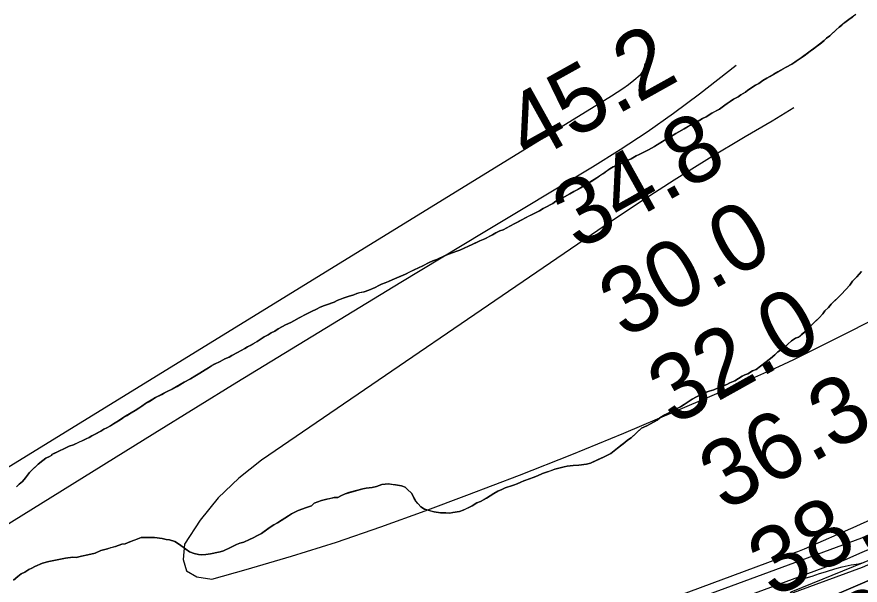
# Model space of a CAD drawing. Extents: x 3177385 to 3215275, y 903885 to 929304.
# Drawn here: x 3189350 to 3190195, y 913370 to 913939 of the extents above; entities that cross this region are included whole.
import ezdxf

# ---------------------------------------------------------------- set-up
doc = ezdxf.new("R2010")
doc.units = 0
for name, color, linetype in [('V-RIVR-EDGE', 7, 'Continuous'), ('V-RIVR-RANG', 7, 'Continuous'), ('V-SITE-VEGE', 7, 'Continuous'), ('V-TOPO-DPTH', 7, 'Continuous'), ('V-TOPO-MAJR', 7, 'Continuous'), ('V-TOPO-MINR', 7, 'Continuous'), ('V-TOPO-SHOR', 7, 'Continuous'), ('V-TOPO-WATR', 7, 'Continuous')]:
    doc.layers.add(name, color=color, linetype=linetype)

msp = doc.modelspace()

# ---------------------------------------------------------------- linework, layer by layer
at = {"layer": 'V-RIVR-EDGE'}
msp.add_lwpolyline([(3190671.25, 913569.04), (3190570.48, 913536.03), (3190484.94, 913499.29), (3190416.07, 913475.91), (3190350.89, 913454.36), (3190266.74, 913419.93), (3190198.32, 913392.39), (3190125.27, 913362.55), (3190120.17, 913354.24), (3190085.97, 913348.79), (3190044.36, 913329.03), (3189982.88, 913309.78), (3189895.04, 913275.82), (3189883.47, 913265.23), (3189826.61, 913247.82), (3189715.21, 913210.22), (3189653.28, 913194.2), (3189585.78, 913169.89), (3189548.35, 913161.67), (3189448.06, 913136.52), (3189365.77, 913104.39), (3189298.27, 913079.15)], dxfattribs=at)
at = {"layer": 'V-SITE-VEGE'}
for points in [[(3190190.24, 913941.55), (3190183.3, 913936.37), (3190179.19, 913933.47), (3190173.55, 913928.9), (3190170.5, 913926.19), (3190164.19, 913920.14), (3190160.94, 913917.65), (3190158.55, 913915.36), (3190150.95, 913909.33), (3190135.57, 913898.15), (3190129.08, 913893.81), (3190126.27, 913891.73), (3190120.66, 913888.87), (3190112.03, 913884.15), (3190108.14, 913881.88), (3190101.23, 913877.55), (3190097.13, 913875.3), (3190093.01, 913872.4), (3190089.77, 913870.55), (3190082.21, 913865.59), (3190079.61, 913863.73), (3190075.07, 913861.05), (3190072.26, 913858.98), (3190067.73, 913856.51), (3190064.27, 913854.45), (3190059.07, 913850.51), (3190053.66, 913846.79), (3190046.11, 913842.69), (3190040.27, 913838.97), (3190036.6, 913837.13)], [(3190036.6, 913837.13), (3190031.21, 913834.05), (3190027.12, 913832.22), (3190024.52, 913830.56), (3190018.26, 913826.86), (3190013.08, 913823.98), (3190010.05, 913822.13), (3190007.25, 913820.7), (3189996.66, 913814.1), (3189988.67, 913809.36), (3189982.41, 913805.87), (3189973.14, 913801.16), (3189970.12, 913799.74), (3189965.16, 913796.85), (3189960.42, 913794.82), (3189957.19, 913793.19), (3189953.1, 913791.35), (3189950.08, 913789.71), (3189947.07, 913788.71), (3189943.83, 913786.86), (3189937.34, 913782.31), (3189934.75, 913780.65), (3189930.85, 913777.97), (3189917.88, 913769.71), (3189911.83, 913766.22), (3189907.74, 913764.17), (3189903.63, 913761.7), (3189898.24, 913758.83), (3189895, 913756.98), (3189889.61, 913754.32), (3189886.8, 913752.25), (3189883.99, 913750.82), (3189881.19, 913749.17), (3189877.09, 913747.12), (3189873.2, 913744.65), (3189869.97, 913743.22), (3189865.87, 913741.18), (3189859.19, 913737.7), (3189855.52, 913735.64), (3189848.62, 913732.16), (3189836.97, 913725.8), (3189833.75, 913724.59), (3189829.44, 913722.55), (3189826.2, 913720.7), (3189818.44, 913716.6), (3189813.71, 913714.78), (3189805.95, 913710.89), (3189793.46, 913705.4), (3189790.45, 913704.4), (3189778.84, 913699.95), (3189770.44, 913696.08), (3189766.36, 913694.68), (3189762.7, 913693.05), (3189756.44, 913689.56), (3189747.62, 913685.69), (3189739, 913681.4), (3189730.38, 913677.53), (3189725.65, 913675.5), (3189721.99, 913674.08), (3189718.55, 913672.45), (3189715.11, 913671.24), (3189712.31, 913669.81), (3189708.64, 913667.76), (3189702.4, 913665.11), (3189697.67, 913663.72), (3189690.39, 913661.96), (3189687.16, 913660.54), (3189681.58, 913658.95), (3189677.5, 913657.54), (3189670.62, 913654.92), (3189667.6, 913653.28), (3189657.93, 913649.86), (3189653.62, 913648.03), (3189649.96, 913646.19), (3189645.01, 913643.95), (3189640.91, 913641.69), (3189632.5, 913637.39), (3189624.3, 913632.87), (3189618.91, 913630.43), (3189611.36, 913626.32), (3189608.12, 913624.26), (3189604.45, 913622.42), (3189601.43, 913620.56), (3189597.55, 913618.51), (3189590.41, 913613.76), (3189583.5, 913609.86), (3189580.7, 913608.42), (3189578.11, 913606.77), (3189570.77, 913602.66), (3189564.95, 913599.8), (3189562.36, 913598.15), (3189558.06, 913596.54), (3189553.52, 913593.86), (3189547.71, 913591.21), (3189538.2, 913585.44), (3189533.01, 913582.14), (3189527.83, 913579.05), (3189523.72, 913576.37), (3189517.25, 913572.88), (3189505.15, 913565.89), (3189501.06, 913564.06)], [(3189975.39, 913526.94), (3189980.77, 913529.11), (3189991.19, 913534.99), (3189993.91, 913537.22), (3189998.92, 913540.16), (3190008.56, 913545.29), (3190014.72, 913548.21), (3190018.21, 913550.8), (3190026.32, 913555.96), (3190030.56, 913558.16), (3190036.35, 913561.47), (3190043.26, 913563.99), (3190047.86, 913565.42), (3190052.48, 913567.22), (3190060.94, 913570.85), (3190064.02, 913572.31), (3190069.02, 913574.49), (3190076.36, 913578.91), (3190079.06, 913580.38), (3190082.13, 913581.46), (3190086.76, 913584.41), (3190090.6, 913585.85), (3190099.13, 913592.53), (3190104.94, 913596.6), (3190109.21, 913600.32), (3190112.32, 913603.3), (3190118.89, 913607.73), (3190122.01, 913611.09), (3190125.9, 913614.44), (3190129.76, 913617.03), (3190132.83, 913618.11), (3190140.59, 913624.42), (3190146.44, 913630.78), (3190153.45, 913637.49), (3190157.35, 913641.6), (3190159.32, 913644.6), (3190162.82, 913647.96), (3190165.56, 913651.33), (3190175.67, 913661.03), (3190180.35, 913665.88), (3190184.25, 913670.37), (3190187.01, 913674.12), (3190191.29, 913678.61), (3190195.98, 913683.84)], [(3189501.06, 913564.06), (3189488.56, 913557.5), (3189485.96, 913555.85), (3189478.62, 913551.52), (3189474.73, 913549.05), (3189471.91, 913546.98), (3189468.24, 913544.71), (3189464.14, 913542.45), (3189457, 913537.91), (3189451.59, 913534.19), (3189446.63, 913531.31), (3189443.6, 913529.24), (3189439.93, 913527.19), (3189436.7, 913525.76), (3189433.89, 913523.9), (3189424.83, 913519.4), (3189422.02, 913517.54), (3189419.22, 913516.11), (3189415.78, 913514.69), (3189406.51, 913510.2), (3189402.22, 913508.8), (3189396.83, 913506.35), (3189392.52, 913504.31), (3189384.76, 913500.43), (3189384.54, 913500), (3189382.38, 913498.56), (3189378.72, 913496.71), (3189375.68, 913494.65), (3189370.91, 913490.91), (3189365.04, 913485.28), (3189362.42, 913482.56), (3189358.47, 913477.31), (3189355.19, 913473.55), (3189351.93, 913470.63), (3189349.32, 913468.13)], [(3189408.94, 913397.23), (3189414.31, 913398.64), (3189420.82, 913400.02), (3189428.09, 913401.77), (3189433.87, 913404.32), (3189440.38, 913406.08), (3189443.84, 913407.16), (3189448.43, 913408.2), (3189454.97, 913410.73), (3189458.02, 913411.04), (3189463.01, 913412.84), (3189474.16, 913417.18), (3189479.5, 913417.45), (3189487.5, 913417.28), (3189495.1, 913416.35), (3189499.28, 913415.5), (3189502.7, 913415.05), (3189508, 913413.41), (3189512.5, 913410.26), (3189522.64, 913402.81), (3189527.17, 913401.19), (3189531.73, 913400.33), (3189535.15, 913399.87), (3189538.97, 913400.17), (3189543.56, 913400.84), (3189553.51, 913402.91), (3189556.58, 913403.99), (3189563.89, 913407.26), (3189569.67, 913410.19), (3189573.13, 913411.64), (3189576.97, 913412.7), (3189582.74, 913415.25), (3189586.59, 913417.07), (3189590.83, 913419.27), (3189594.69, 913421.47), (3189603.59, 913427.76), (3189607.06, 913429.98), (3189610.92, 913432.18), (3189621.74, 913439.19), (3189624.83, 913441.03), (3189631.38, 913444.32), (3189639.83, 913447.57), (3189644.82, 913448.99), (3189647.54, 913451.6), (3189654.84, 913454.49), (3189660.21, 913455.9), (3189667.48, 913457.27), (3189671.3, 913457.57), (3189674.38, 913459.03), (3189678.62, 913461.23), (3189696.26, 913466.19), (3189699.7, 913466.88), (3189705.81, 913467.51), (3189710.03, 913468.56), (3189715.4, 913470.35), (3189721.89, 913470.98), (3189729.12, 913470.06), (3189735.19, 913469.17), (3189738.6, 913467.95), (3189741.22, 913465.61), (3189744.94, 913461.72), (3189749.35, 913453.62), (3189754.57, 913448.18), (3189757.95, 913445.82), (3189761.73, 913444.59), (3189767.79, 913442.94), (3189774.26, 913442.04), (3189783.4, 913441.85), (3189786.46, 913442.54), (3189793.34, 913443.54), (3189796.8, 913444.61), (3189806.04, 913448.99), (3189810.67, 913451.94), (3189814.13, 913453.39), (3189820.3, 913456.68), (3189827.64, 913461.48), (3189831.5, 913463.69), (3189835.73, 913465.5), (3189838.82, 913466.96), (3189847.26, 913469.83), (3189851.1, 913471.28), (3189854.56, 913472.73), (3189857.64, 913474.18), (3189866.86, 913477.42), (3189871.47, 913479.23), (3189876.47, 913481.41), (3189880.32, 913482.85), (3189888.76, 913485.72), (3189897.96, 913488.19), (3189901.02, 913488.89), (3189907.14, 913489.52), (3189912.86, 913489.78), (3189920.5, 913490.76), (3189924.34, 913491.82), (3189937.43, 913498.02), (3189944.75, 913501.68), (3189951.34, 913506.87), (3189958.7, 913512.43), (3189961.42, 913515.04), (3189965.28, 913517.25), (3189975.39, 913526.94)], [(3189346.33, 913374.55), (3189350.61, 913378.27), (3189354.09, 913380.86), (3189357.56, 913382.69), (3189361.81, 913385.27), (3189364.51, 913386.74), (3189367.59, 913388.2), (3189375.28, 913391.46), (3189381.8, 913393.23), (3189398.26, 913396.69), (3189405.9, 913397.67), (3189408.94, 913397.23)], [(3190122.14, 913367.26), (3190134.73, 913374.19), (3190138.27, 913376.3), (3190146.4, 913378.75), (3190153.88, 913381.21), (3190159.81, 913382.83), (3190163.77, 913384.27), (3190171.46, 913386.51), (3190176.73, 913387.93), (3190185.51, 913389.93), (3190193.18, 913391.07), (3190196.69, 913391.87)]]:
    msp.add_lwpolyline(points, dxfattribs=at)
at = {"layer": 'V-TOPO-DPTH'}
for points in [[(3191242.98, 913786.04), (3190248.01, 913425.18), (3190230.78, 913417.48), (3190213.54, 913409.82), (3190196.26, 913402.22), (3190178.97, 913394.65), (3189300.52, 913070.34), (3189275.53, 913058.76), (3189250.57, 913047.13), (3189225.61, 913035.49), (3188041.04, 912629.01), (3188025.78, 912621.09), (3187012.28, 912310.95)], [(3191284.27, 913770.89), (3190288.37, 913411.56), (3190257.97, 913398.18), (3190227.54, 913384.87), (3190197.07, 913371.65), (3190166.57, 913358.5), (3189314.28, 913049.54), (3189300.5, 913043.16), (3189286.72, 913036.76), (3189272.96, 913030.35), (3189259.2, 913023.92), (3188067.88, 912621.46), (3188044.14, 912609.18), (3187038.79, 912286.86)], [(3187038.79, 912286.86), (3188044.14, 912609.18), (3188067.88, 912621.46), (3189259.2, 913023.92), (3189272.96, 913030.35), (3189286.72, 913036.76), (3189300.5, 913043.16), (3189314.28, 913049.54), (3190166.57, 913358.5), (3190197.07, 913371.65), (3190227.54, 913384.87), (3190257.97, 913398.18), (3190288.37, 913411.56), (3191284.27, 913770.89)]]:
    msp.add_lwpolyline(points, dxfattribs=at)
at = {"layer": 'V-TOPO-MAJR'}
msp.add_lwpolyline([(3190070.57, 913890.25), (3190033.68, 913861.76), (3190007.65, 913842.37), (3189981.19, 913823.61), (3189954.09, 913805.78), (3189926.56, 913788.59), (3189817.02, 913722.8), (3189734.5, 913673), (3189652.13, 913622.97), (3189569.98, 913572.58), (3189487.97, 913521.95), (3189200.38, 913343.56)], dxfattribs=at)
at = {"layer": 'V-TOPO-MINR'}
for points in [[(3190128.29, 913847.97), (3190106.34, 913834.62), (3190079.34, 913818.78), (3190043.74, 913797.4), (3190008.44, 913775.53), (3189973.6, 913752.95), (3189939.07, 913729.88), (3189594.93, 913494.84), (3189572.2, 913476.89), (3189551.4, 913457.18), (3189533.48, 913434.81), (3189517.5, 913410.67), (3189516.14, 913395.41), (3189519.49, 913383.84), (3189529.91, 913377.82), (3189545.05, 913375.48), (3189579.49, 913385.15), (3189624.77, 913398.51), (3189669.81, 913412.64), (3189714.46, 913427.93), (3189758.86, 913443.99), (3189800.66, 913459.74), (3189853.27, 913479.95), (3189905.69, 913500.64), (3189957.83, 913522.02), (3190009.78, 913543.88), (3190083.08, 913575.3), (3190098.18, 913581.94), (3190113.19, 913588.75), (3190128.07, 913595.83), (3190142.87, 913603.09), (3190735.45, 913900.44)], [(3189978.83, 913892.48), (3189977.85, 913886.8), (3189974.36, 913880.7), (3189967.78, 913875.38), (3189962.39, 913871.19), (3189956.9, 913867.14), (3189951.26, 913863.31), (3189945.52, 913859.62), (3189286.72, 913454.34)], [(3191157.56, 913790.72), (3190210.7, 913437.54), (3190205.62, 913435.24), (3190200.55, 913432.96), (3190195.46, 913430.69), (3190190.37, 913428.44), (3190138.6, 913405.62), (3190131.97, 913403), (3190125.23, 913400.72), (3189264.28, 913080.88), (3189230.72, 913065.28), (3189197.18, 913049.64), (3189143.51, 913024.58), (3189136.71, 913021.81), (3189129.78, 913019.51), (3188014.89, 912636.33), (3188007.89, 912632.68), (3188000.88, 912629.05), (3186945.42, 912337.93)], [(3191242.98, 913786.04), (3190248.01, 913425.18), (3190230.78, 913417.48), (3190213.54, 913409.82), (3190196.26, 913402.22), (3190178.97, 913394.65), (3189300.52, 913070.34), (3189275.53, 913058.76), (3189250.57, 913047.13), (3189225.61, 913035.49), (3188041.04, 912629.01), (3188025.78, 912621.09), (3187012.28, 912310.95)], [(3191264.64, 913778.03), (3190220.39, 913397.6), (3190196.67, 913387.23), (3189319.88, 913065.7), (3189300.51, 913056.73), (3189281.14, 913047.74), (3189261.78, 913038.73), (3189242.43, 913029.69), (3188054.35, 912625.27), (3188034.89, 912615.19), (3188015.41, 912605.15), (3187045.01, 912306.92)], [(3191088.99, 913743.22), (3190229.03, 913431.49), (3190217.98, 913426.53), (3190206.93, 913421.58), (3190195.86, 913416.68), (3189331.15, 913098.16), (3189300.53, 913083.99), (3189269.91, 913069.8), (3189239.32, 913055.57), (3189208.74, 913041.31), (3188027.88, 912632.7), (3188016.78, 912626.92), (3188005.67, 912621.18), (3187007.36, 912334.06)]]:
    msp.add_lwpolyline(points, dxfattribs=at)
at = {"layer": 'V-TOPO-SHOR'}
for points in [[(3190132.76, 913896.29), (3190135.57, 913898.15), (3190138.39, 913900.22), (3190144.67, 913904.78), (3190147.92, 913907.05), (3190150.95, 913909.33), (3190153.34, 913911.2), (3190155.94, 913913.28), (3190158.55, 913915.36), (3190160.94, 913917.65), (3190164.19, 913920.14), (3190166.37, 913922.23), (3190170.5, 913926.19), (3190173.55, 913928.9), (3190176.15, 913930.98), (3190179.19, 913933.47), (3190183.3, 913936.37), (3190187.2, 913939.27)], [(3189759.46, 913691.2), (3189762.7, 913693.05), (3189766.36, 913694.68), (3189770.44, 913696.08), (3189774.32, 913697.92), (3189778.84, 913699.95), (3189783.14, 913701.57), (3189786.8, 913702.98), (3189790.45, 913704.4), (3189793.46, 913705.4), (3189797.76, 913707.23), (3189802.29, 913709.26), (3189805.95, 913710.89), (3189810.9, 913713.35), (3189813.71, 913714.78), (3189818.44, 913716.6), (3189822.97, 913719.06), (3189826.2, 913720.7), (3189829.44, 913722.55), (3189833.75, 913724.59), (3189836.97, 913725.8), (3189839.99, 913727.44), (3189843.45, 913729.29), (3189848.62, 913732.16), (3189851.86, 913733.8), (3189855.52, 913735.64), (3189859.19, 913737.7), (3189862.42, 913739.33), (3189865.87, 913741.18), (3189869.97, 913743.22), (3189873.2, 913744.65), (3189877.09, 913747.12), (3189881.19, 913749.17), (3189883.99, 913750.82), (3189886.8, 913752.25), (3189889.61, 913754.32), (3189895, 913756.98), (3189898.24, 913758.83), (3189903.63, 913761.7), (3189907.74, 913764.17), (3189911.83, 913766.22), (3189914.64, 913767.86), (3189917.88, 913769.71), (3189922.64, 913772.81), (3189926.74, 913775.28), (3189930.85, 913777.97), (3189934.75, 913780.66), (3189937.34, 913782.31), (3189940.8, 913784.79), (3189943.83, 913786.86), (3189947.07, 913788.71), (3189950.08, 913789.71), (3189953.1, 913791.35), (3189957.19, 913793.19), (3189960.42, 913794.82), (3189965.16, 913796.85), (3189970.12, 913799.74), (3189973.14, 913801.16), (3189975.94, 913802.6), (3189979.18, 913804.23), (3189982.41, 913805.87), (3189985.65, 913807.72), (3189988.67, 913809.36), (3189991.69, 913811.22), (3189996.66, 913814.1), (3190000.33, 913816.37), (3190002.93, 913818.02), (3190007.25, 913820.7), (3190010.05, 913822.13), (3190013.08, 913823.98), (3190018.26, 913826.86), (3190021.72, 913828.92), (3190024.52, 913830.56), (3190027.12, 913832.22), (3190031.21, 913834.05), (3190036.6, 913837.13), (3190040.27, 913838.97), (3190046.11, 913842.69), (3190049.56, 913844.53), (3190053.66, 913846.79), (3190059.07, 913850.51), (3190061.45, 913852.38), (3190064.27, 913854.45), (3190067.73, 913856.51), (3190072.26, 913858.98), (3190075.07, 913861.05), (3190079.61, 913863.73), (3190082.21, 913865.59), (3190085.67, 913867.86), (3190089.77, 913870.55), (3190093.01, 913872.4), (3190097.13, 913875.3), (3190101.23, 913877.55), (3190104.25, 913879.41), (3190108.14, 913881.88), (3190112.03, 913884.15), (3190116.13, 913886.41), (3190120.66, 913888.87), (3190126.27, 913891.73), (3190129.08, 913893.81), (3190132.76, 913896.29)], [(3189375.68, 913494.65), (3189378.72, 913496.71), (3189382.38, 913498.56), (3189384.54, 913500), (3189384.76, 913500.43), (3189387.57, 913501.86), (3189392.52, 913504.31), (3189396.83, 913506.35), (3189402.22, 913508.8), (3189406.51, 913510.2), (3189412.33, 913513.06), (3189415.78, 913514.69), (3189419.22, 913516.11), (3189422.02, 913517.54), (3189424.83, 913519.4), (3189428.07, 913521.04), (3189433.89, 913523.9), (3189436.7, 913525.76), (3189439.93, 913527.19), (3189443.6, 913529.24), (3189446.63, 913531.31), (3189451.59, 913534.19), (3189454.19, 913536.05), (3189457, 913537.91), (3189460.03, 913539.77), (3189464.14, 913542.45), (3189468.24, 913544.71), (3189471.91, 913546.98), (3189474.73, 913549.05), (3189478.62, 913551.52), (3189482.51, 913553.79), (3189485.96, 913555.85), (3189488.56, 913557.5), (3189494.81, 913560.78), (3189497.61, 913562.21), (3189501.06, 913564.06), (3189505.15, 913565.89), (3189510.12, 913568.77), (3189512.93, 913570.42), (3189517.25, 913572.88), (3189523.72, 913576.37), (3189527.83, 913579.05), (3189533.01, 913582.14), (3189535.6, 913583.79), (3189538.2, 913585.44), (3189541.65, 913587.5), (3189544.9, 913589.57), (3189547.71, 913591.21), (3189553.52, 913593.86), (3189558.05, 913596.54), (3189562.36, 913598.15), (3189564.95, 913599.8), (3189570.77, 913602.66), (3189573.79, 913604.31), (3189578.11, 913606.77), (3189580.7, 913608.42), (3189583.5, 913609.86), (3189586.74, 913611.71), (3189590.41, 913613.76), (3189594.74, 913616.66), (3189597.55, 913618.51), (3189601.43, 913620.56), (3189604.46, 913622.42), (3189608.12, 913624.26), (3189611.36, 913626.32), (3189615.89, 913628.79), (3189618.91, 913630.43), (3189624.3, 913632.87), (3189627.97, 913634.93), (3189632.5, 913637.39), (3189637.67, 913640.05), (3189640.91, 913641.69), (3189645.01, 913643.95), (3189649.96, 913646.19), (3189653.62, 913648.03), (3189657.93, 913649.86), (3189662.01, 913651.26), (3189667.6, 913653.28), (3189670.62, 913654.92), (3189673.84, 913656.13), (3189677.5, 913657.54), (3189681.58, 913658.95), (3189687.16, 913660.54), (3189690.39, 913661.96), (3189693.39, 913662.75), (3189697.67, 913663.72), (3189702.4, 913665.11), (3189708.64, 913667.75), (3189712.31, 913669.81), (3189715.11, 913671.24), (3189718.55, 913672.45), (3189721.99, 913674.08), (3189725.65, 913675.5), (3189730.38, 913677.53), (3189734.48, 913679.36), (3189739, 913681.4), (3189743.95, 913683.85), (3189747.62, 913685.69), (3189752.78, 913687.93), (3189756.44, 913689.56), (3189759.46, 913691.2)], [(3190195.98, 913683.84), (3190191.29, 913678.61), (3190187.01, 913674.12), (3190184.26, 913670.37), (3190180.35, 913665.88), (3190175.67, 913661.03), (3190172.17, 913657.67), (3190165.56, 913651.33), (3190162.82, 913647.96), (3190159.32, 913644.6), (3190157.35, 913641.6), (3190153.45, 913637.49), (3190149.56, 913633.76), (3190146.44, 913630.78), (3190143.71, 913627.78), (3190140.59, 913624.42), (3190135.94, 913620.71), (3190132.83, 913618.11), (3190129.76, 913617.03), (3190125.9, 913614.44), (3190122.01, 913611.1), (3190118.89, 913607.73), (3190112.32, 913603.3), (3190109.21, 913600.32), (3190104.94, 913596.6), (3190099.13, 913592.53), (3190090.6, 913585.85), (3190086.76, 913584.41), (3190082.13, 913581.46), (3190079.06, 913580.38), (3190076.36, 913578.91), (3190069.02, 913574.49), (3190064.02, 913572.31), (3190060.94, 913570.85), (3190057.48, 913569.4), (3190052.48, 913567.22), (3190047.86, 913565.42), (3190043.26, 913563.99), (3190039.42, 913562.55), (3190036.35, 913561.47), (3190030.56, 913558.16), (3190026.32, 913555.96), (3190018.21, 913550.8), (3190014.72, 913548.21), (3190008.56, 913545.29), (3190002.39, 913541.99), (3189998.92, 913540.16), (3189993.91, 913537.22), (3189991.19, 913534.99), (3189984.63, 913531.32), (3189980.77, 913529.11), (3189975.39, 913526.94), (3189971.5, 913523.21), (3189968.78, 913520.6), (3189965.28, 913517.25), (3189961.42, 913515.04), (3189958.7, 913512.43), (3189954.82, 913509.46), (3189951.34, 913506.87), (3189944.75, 913501.68), (3189937.43, 913498.02), (3189932.04, 913495.47), (3189924.34, 913491.82), (3189920.5, 913490.76), (3189912.86, 913489.78), (3189907.14, 913489.52), (3189904.08, 913489.2), (3189901.02, 913488.89), (3189897.96, 913488.19), (3189894.13, 913487.13), (3189888.76, 913485.72), (3189884.54, 913484.28), (3189880.32, 913482.85), (3189876.47, 913481.41), (3189871.47, 913479.23), (3189866.86, 913477.42), (3189860.72, 913475.26), (3189857.64, 913474.18), (3189854.56, 913472.73), (3189851.1, 913471.28), (3189847.26, 913469.83), (3189844.19, 913468.75), (3189838.81, 913466.96), (3189835.73, 913465.5), (3189831.5, 913463.69), (3189827.64, 913461.48), (3189820.3, 913456.69), (3189816.83, 913454.86), (3189814.13, 913453.39), (3189810.67, 913451.94)], [(3189349.32, 913468.13), (3189351.93, 913470.63), (3189355.19, 913473.55), (3189358.47, 913477.31), (3189362.42, 913482.56), (3189365.04, 913485.28), (3189368.52, 913488.62), (3189370.91, 913490.91), (3189375.68, 913494.65)], [(3189810.67, 913451.94), (3189806.04, 913448.99), (3189799.88, 913446.07), (3189796.8, 913444.61), (3189793.34, 913443.54), (3189786.46, 913442.54), (3189783.4, 913441.85), (3189779.59, 913441.93), (3189774.25, 913442.04), (3189767.79, 913442.94), (3189764.76, 913443.77), (3189761.73, 913444.59), (3189757.95, 913445.82), (3189754.57, 913448.18), (3189751.58, 913451.29), (3189749.35, 913453.62), (3189747.88, 913456.32), (3189744.94, 913461.72), (3189741.22, 913465.61), (3189738.6, 913467.95), (3189735.19, 913469.17), (3189729.12, 913470.06), (3189725.7, 913470.52), (3189721.89, 913470.98), (3189715.4, 913470.35), (3189710.03, 913468.56), (3189705.81, 913467.51), (3189702.76, 913467.19), (3189699.7, 913466.88), (3189696.26, 913466.19), (3189690.12, 913464.41), (3189682.45, 913462.29), (3189678.62, 913461.23), (3189674.38, 913459.03), (3189671.3, 913457.57), (3189667.48, 913457.27), (3189664.04, 913456.58), (3189660.21, 913455.9), (3189654.84, 913454.49), (3189647.54, 913451.6), (3189644.82, 913448.99), (3189639.83, 913447.57), (3189631.38, 913444.32), (3189624.83, 913441.03), (3189621.74, 913439.19), (3189615.56, 913435.13), (3189610.92, 913432.18), (3189607.06, 913429.98), (3189603.59, 913427.76), (3189597.39, 913423.32), (3189594.69, 913421.47), (3189590.83, 913419.27), (3189586.59, 913417.07), (3189582.74, 913415.25), (3189576.97, 913412.7), (3189573.13, 913411.64), (3189569.67, 913410.19), (3189563.89, 913407.26), (3189556.58, 913403.99), (3189553.51, 913402.91), (3189550.07, 913402.22), (3189543.56, 913400.84), (3189538.97, 913400.17), (3189535.15, 913399.87), (3189531.73, 913400.33), (3189527.17, 913401.19), (3189522.64, 913402.81), (3189515.13, 913408.3), (3189512.5, 913410.26), (3189508, 913413.41), (3189502.7, 913415.05), (3189499.28, 913415.5), (3189495.1, 913416.35), (3189487.5, 913417.28), (3189479.5, 913417.45), (3189474.16, 913417.18), (3189467.62, 913414.65), (3189463.01, 913412.84), (3189458.02, 913411.04), (3189454.96, 913410.73), (3189448.43, 913408.2), (3189443.84, 913407.15), (3189440.38, 913406.08), (3189433.87, 913404.32), (3189428.09, 913401.77), (3189420.82, 913400.02), (3189414.31, 913398.64), (3189408.94, 913397.23), (3189405.9, 913397.67), (3189398.26, 913396.69), (3189386.77, 913394.27), (3189381.8, 913393.23), (3189375.28, 913391.46), (3189367.59, 913388.2), (3189364.51, 913386.74), (3189361.81, 913385.27), (3189357.56, 913382.69), (3189354.09, 913380.86), (3189350.61, 913378.27), (3189346.33, 913374.55)]]:
    msp.add_lwpolyline(points, dxfattribs=at)
at = {"layer": 'V-TOPO-WATR'}
msp.add_lwpolyline([(3191284.27, 913770.89), (3190288.37, 913411.56), (3190257.97, 913398.18), (3190227.54, 913384.87), (3190197.07, 913371.65), (3190166.57, 913358.5), (3189314.28, 913049.54), (3189300.5, 913043.16), (3189286.72, 913036.76), (3189272.96, 913030.35), (3189259.2, 913023.92), (3188067.88, 912621.46), (3188044.14, 912609.18), (3187038.79, 912286.86)], dxfattribs=at)

# ---------------------------------------------------------------- texts
at = {"layer": 'V-RIVR-RANG'}
for s, rotation, p in [('45.2', 29.14833, (3189863.12, 913791.63)), ('34.8', 29.14833, (3189912.05, 913704.41)), ('30.0', 29.14833, (3189958.44, 913615.79)), ('32.0', 29.14833, (3190007.37, 913528.58)), ('36.3', 29.14833, (3190058.83, 913442.78)), ('38.4', 29.14833, (3190107.76, 913355.56)), ('3.4', 29.53194, (3190197.67, 913290.65))]:
    msp.add_text(s, height=67, rotation=rotation, dxfattribs=at).set_placement(p)

doc.saveas('drawing.dxf')
